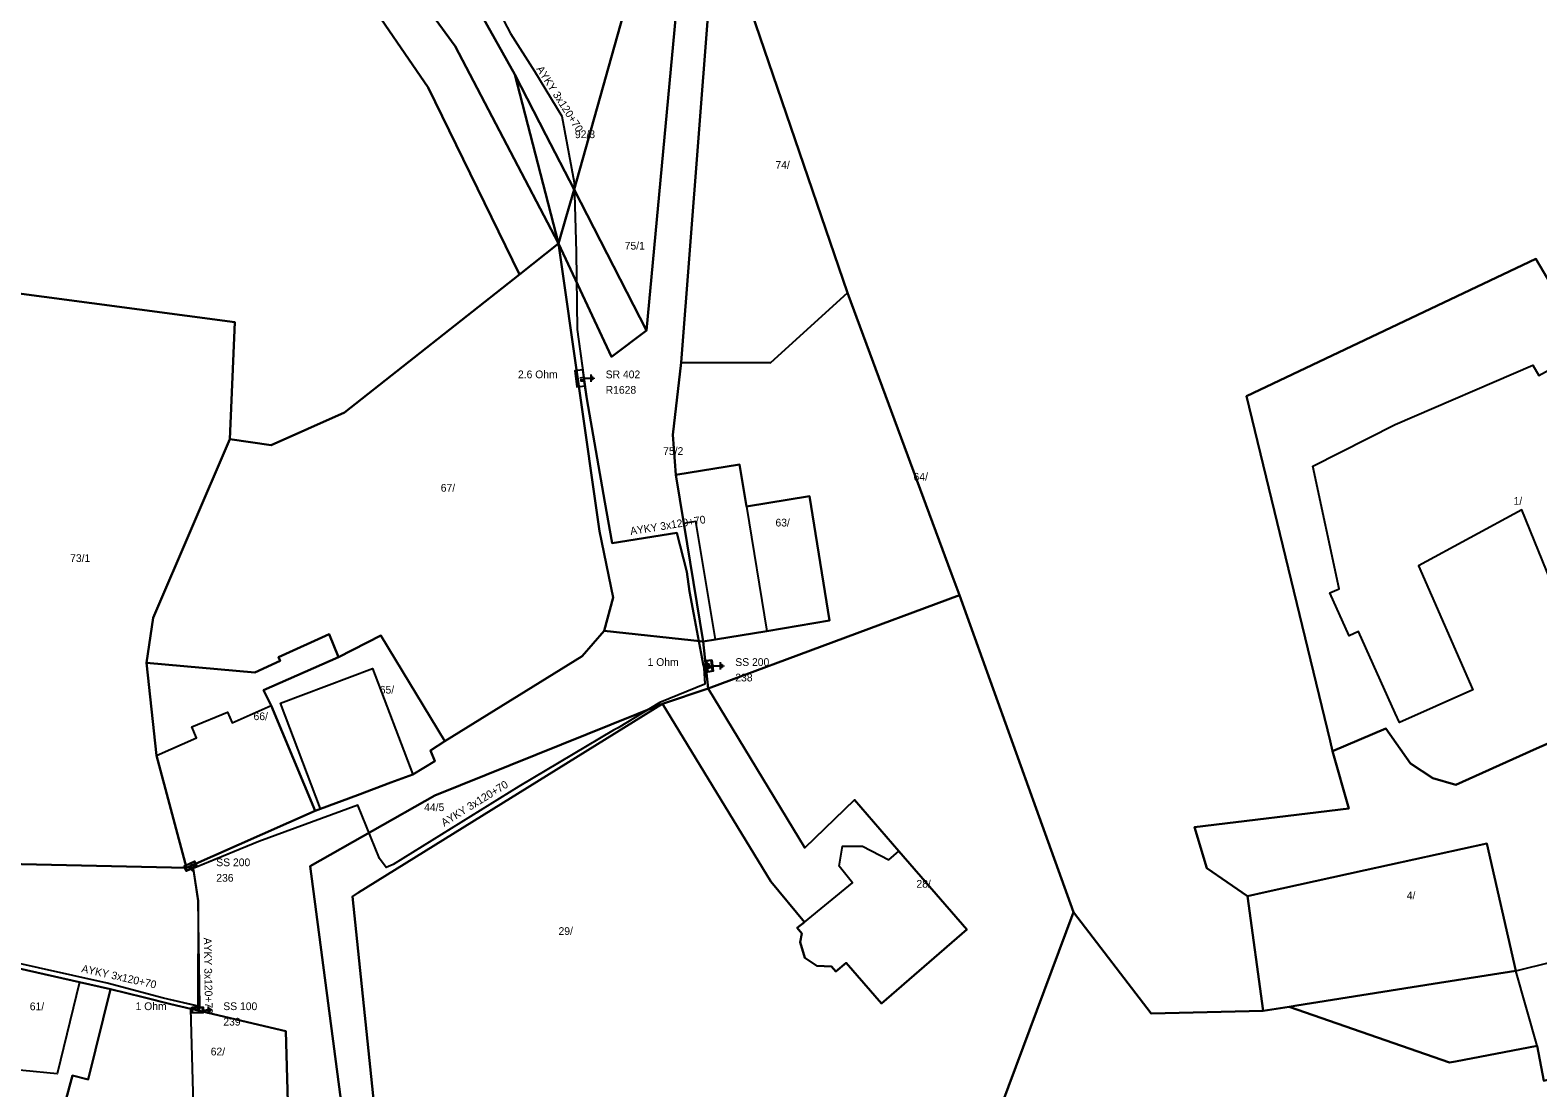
# Model space of a CAD drawing. Extents: x -793400 to -756198, y -1074141 to -1042963.
# Drawn here: x -783393.1 to -783247, y -1065354.6 to -1065252.1 of the extents above; entities that cross this region are included whole.
import ezdxf

# ---------------------------------------------------------------- set-up
doc = ezdxf.new("R2010")
doc.units = 0
for name, color, linetype in [('Parcela', 7, 'Continuous'), ('Popiskový text - Parcela', 7, 'Continuous'), ('Popiskový text - Přípojková skříň nn - SJZ', 7, 'Continuous'), ('Popiskový text - Přípojková skříň nn - Typ', 7, 'Continuous'), ('Popiskový text - Rozpojovací skříň nn - SJZ', 7, 'Continuous'), ('Popiskový text - Rozpojovací skříň nn - Typ', 7, 'Continuous'), ('Popiskový text - Uzemnění - Odpor', 7, 'Continuous'), ('Popiskový text - Vedení nn kabelové', 7, 'Continuous'), ('Skříň', 7, 'Continuous'), ('Spojnice nn', 7, 'Continuous'), ('Stavební objekt', 7, 'Continuous'), ('Uzemnění', 7, 'Continuous'), ('Vedení nn kabelové', 7, 'Continuous')]:
    doc.layers.add(name, color=color, linetype=linetype)

msp = doc.modelspace()

# ---------------------------------------------------------------- linework, layer by layer
at = {"layer": 'Parcela'}
for points in [[(-783333.46, -1065173.04), (-783333.27, -1065184.1), (-783332.18, -1065183.83), (-783332.44, -1065204.1), (-783331.2, -1065229.69), (-783329.02, -1065234.74), (-783333.33, -1065281.22), (-783340.36, -1065267.55), (-783335.58, -1065250.68), (-783334.84, -1065248.08), (-783334.44, -1065245.21), (-783335.73, -1065216.58), (-783336.76, -1065193.79), (-783337.72, -1065163.69), (-783337.71, -1065162.3), (-783336.8, -1065155.92), (-783334.89, -1065142.75), (-783332.76, -1065128.1), (-783330.21, -1065117.78), (-783325.71, -1065116.67), (-783328.95, -1065129.54), (-783331.93, -1065148.39), (-783333.28, -1065158.38), (-783333.36, -1065165.67)], [(-783346.09, -1065256.41), (-783341.85, -1065272.8), (-783351.87, -1065253.68), (-783380.31, -1065214.76), (-783386.7, -1065206.1), (-783423.43, -1065175.81), (-783416.87, -1065167.97), (-783412.92, -1065172.99), (-783401.04, -1065184.24), (-783391.13, -1065189.93), (-783381.67, -1065199.34), (-783368.9, -1065215.74)], [(-783341.85, -1065272.8), (-783345.64, -1065275.81), (-783354.48, -1065257.7), (-783360.91, -1065248.3), (-783363.87, -1065245.46), (-783374.02, -1065231.27), (-783383.09, -1065216.77), (-783387.54, -1065209.66), (-783390.81, -1065205.75), (-783403.39, -1065195.23), (-783416.03, -1065186.09), (-783426, -1065178.89), (-783423.43, -1065175.81), (-783386.7, -1065206.1), (-783380.31, -1065214.76), (-783351.87, -1065253.68)], [(-783354.48, -1065257.7), (-783345.64, -1065275.81), (-783362.61, -1065289.16), (-783369.7, -1065292.34), (-783373.71, -1065291.76), (-783373.22, -1065280.42), (-783396.35, -1065277.34), (-783395.96, -1065274.37), (-783419.04, -1065271.36), (-783429.89, -1065269.94), (-783429.62, -1065263.22), (-783418.27, -1065264.71), (-783417.28, -1065255.88), (-783428.78, -1065254.48), (-783436.59, -1065253.58), (-783436.45, -1065250.48), (-783436.26, -1065245.82), (-783383.09, -1065216.77), (-783374.02, -1065231.27), (-783363.87, -1065245.46), (-783360.91, -1065248.3)], [(-783326.6, -1065240.33), (-783329.98, -1065284.32), (-783330.77, -1065291.34), (-783330.5, -1065295.22), (-783329.72, -1065299.92), (-783327.83, -1065311.36), (-783337.44, -1065310.33), (-783336.55, -1065307.09), (-783337.89, -1065300.67), (-783341.85, -1065272.8), (-783336.73, -1065283.77), (-783333.33, -1065281.22), (-783329.02, -1065234.74)], [(-783313.87, -1065277.56), (-783321.33, -1065284.35), (-783329.98, -1065284.32), (-783326.6, -1065240.33)], [(-783341.12, -1065270.22), (-783341.85, -1065272.8), (-783346.09, -1065256.41), (-783343.08, -1065262.27), (-783340.36, -1065267.55)], [(-783333.33, -1065281.22), (-783336.73, -1065283.77), (-783341.85, -1065272.8), (-783341.12, -1065270.22), (-783340.36, -1065267.55)], [(-783341.85, -1065272.8), (-783337.89, -1065300.67), (-783336.55, -1065307.09), (-783337.44, -1065310.33), (-783339.56, -1065312.78), (-783352.89, -1065321.02), (-783359.07, -1065310.78), (-783363.18, -1065312.87), (-783364.09, -1065310.64), (-783369, -1065312.86), (-783368.83, -1065313.23), (-783371.29, -1065314.35), (-783381.78, -1065313.42), (-783381.13, -1065309.05), (-783373.71, -1065291.76), (-783369.7, -1065292.34), (-783362.61, -1065289.16), (-783345.64, -1065275.81)], [(-783237.02, -1065291.6), (-783236.57, -1065292.38), (-783235.36, -1065291.68), (-783227.89, -1065304.51), (-783224.1, -1065311.44), (-783242.12, -1065319.5), (-783242.85, -1065319.83), (-783247.38, -1065321.86), (-783248.11, -1065322.18), (-783254.93, -1065325.24), (-783257.13, -1065324.59), (-783259.32, -1065323.17), (-783261.71, -1065319.77), (-783266.86, -1065321.96), (-783267.09, -1065320.98), (-783275.21, -1065287.59), (-783247.15, -1065274.28), (-783242.05, -1065282.95)], [(-783373.71, -1065291.76), (-783381.13, -1065309.05), (-783381.78, -1065313.42), (-783380.81, -1065322.39), (-783377.9, -1065333.27), (-783399.73, -1065332.79), (-783413.2, -1065329.84), (-783410.39, -1065316.75), (-783402.42, -1065308.34), (-783402.55, -1065302.71), (-783401.41, -1065292.81), (-783401.12, -1065292.85), (-783399.74, -1065280.6), (-783399.32, -1065276.95), (-783396.35, -1065277.34), (-783373.22, -1065280.42)], [(-783313.87, -1065277.56), (-783303.77, -1065304.8), (-783303.02, -1065306.86), (-783327.35, -1065315.89), (-783327.83, -1065311.36), (-783326.65, -1065311.16), (-783321.66, -1065310.34), (-783315.6, -1065309.33), (-783317.54, -1065297.28), (-783323.65, -1065298.29), (-783324.33, -1065294.2), (-783330.5, -1065295.22), (-783330.77, -1065291.34), (-783329.98, -1065284.32), (-783321.33, -1065284.35)], [(-783324.33, -1065294.2), (-783323.65, -1065298.29), (-783317.54, -1065297.28), (-783315.6, -1065309.33), (-783321.66, -1065310.34), (-783326.65, -1065311.16), (-783327.83, -1065311.36), (-783329.72, -1065299.92), (-783330.5, -1065295.22)], [(-783363.18, -1065312.87), (-783370.45, -1065316.08), (-783369.7, -1065317.54), (-783365.43, -1065327.75), (-783377.9, -1065333.27), (-783380.81, -1065322.39), (-783381.78, -1065313.42), (-783371.29, -1065314.35), (-783368.83, -1065313.23), (-783369, -1065312.86), (-783364.09, -1065310.64)], [(-783364.92, -1065327.57), (-783365.43, -1065327.75), (-783369.7, -1065317.54), (-783370.45, -1065316.08), (-783363.18, -1065312.87), (-783359.07, -1065310.78), (-783352.89, -1065321.02), (-783354.26, -1065321.91), (-783353.86, -1065322.96), (-783355.98, -1065324.25), (-783358.12, -1065325.01), (-783361.34, -1065326.24)], [(-783327.35, -1065315.89), (-783317.98, -1065331.35), (-783313.19, -1065326.68), (-783308.89, -1065331.65), (-783302.31, -1065339.26), (-783310.56, -1065346.43), (-783314, -1065342.47), (-783315, -1065343.33), (-783315.42, -1065342.82), (-783316.83, -1065342.76), (-783318, -1065342), (-783318.46, -1065340.48), (-783318.28, -1065339.63), (-783318.73, -1065339.09), (-783318.04, -1065338.53), (-783321.3, -1065334.59), (-783331.79, -1065317.39)], [(-783361.83, -1065336.05), (-783359.37, -1065359.72), (-783360.74, -1065359.7), (-783362.44, -1065359.67), (-783365.91, -1065333.11), (-783353.85, -1065326.26), (-783331.79, -1065317.39), (-783361.23, -1065335.68)], [(-783271.05, -1065346.73), (-783273.57, -1065347.14), (-783275.09, -1065336.02), (-783273.39, -1065335.65), (-783263.69, -1065333.51), (-783251.9, -1065330.92), (-783249.1, -1065343.25), (-783257.1, -1065344.52), (-783270.31, -1065346.62)], [(-783291.97, -1065337.56), (-783284.45, -1065347.4), (-783273.57, -1065347.14), (-783271.05, -1065346.73), (-783255.53, -1065352.15), (-783254.94, -1065352.03), (-783247.05, -1065350.51), (-783246.4, -1065353.9), (-783185.97, -1065339.08), (-783185.2, -1065338.9), (-783177.15, -1065384.24), (-783173.84, -1065402.95), (-783217.4, -1065406.42), (-783247.51, -1065408.83), (-783317.57, -1065413.84), (-783316.17, -1065402.75), (-783315.7, -1065397.69), (-783318.45, -1065397.17), (-783318.2, -1065393.1), (-783318.13, -1065392.5), (-783314.55, -1065361.66), (-783301.1, -1065362.07)], [(-783385.26, -1065345.04), (-783387.42, -1065353.77), (-783388.96, -1065353.38), (-783390.46, -1065358.99), (-783399.05, -1065357.05), (-783405.47, -1065355.39), (-783401.77, -1065341.01), (-783401.01, -1065341.48), (-783388.29, -1065344.35)], [(-783368.29, -1065349.1), (-783368.03, -1065358.26), (-783367.8, -1065363.21), (-783379.46, -1065361.02), (-783390.46, -1065358.99), (-783388.96, -1065353.38), (-783387.42, -1065353.77), (-783385.26, -1065345.04), (-783382.09, -1065345.81), (-783379.41, -1065346.47), (-783377.5, -1065346.94)]]:
    msp.add_lwpolyline(points, close=True, dxfattribs=at)
for points in [[(-783335.58, -1065250.68), (-783340.36, -1065267.55), (-783343.08, -1065262.27), (-783346.09, -1065256.41), (-783368.9, -1065215.74)], [(-783242.05, -1065282.95), (-783247.15, -1065274.28), (-783275.21, -1065287.59), (-783267.09, -1065320.98), (-783266.86, -1065321.96), (-783265.28, -1065327.53), (-783280.24, -1065329.33), (-783279.05, -1065333.31), (-783275.09, -1065336.02), (-783273.57, -1065347.14), (-783284.45, -1065347.4), (-783291.97, -1065337.56), (-783295.58, -1065327.54), (-783303.02, -1065306.86), (-783303.77, -1065304.8), (-783313.87, -1065277.56), (-783326.6, -1065240.33), (-783324.66, -1065239.9), (-783297.43, -1065235.39), (-783238.13, -1065225.57)], [(-783359.37, -1065359.72), (-783361.83, -1065336.05), (-783361.23, -1065335.68), (-783331.79, -1065317.39), (-783321.3, -1065334.59), (-783318.04, -1065338.53), (-783318.73, -1065339.09), (-783318.28, -1065339.63), (-783318.46, -1065340.48), (-783318, -1065342), (-783316.83, -1065342.76), (-783315.42, -1065342.82), (-783315, -1065343.33), (-783314, -1065342.47), (-783310.56, -1065346.43), (-783302.31, -1065339.26), (-783308.89, -1065331.65), (-783313.19, -1065326.68), (-783317.98, -1065331.35), (-783327.35, -1065315.89), (-783303.02, -1065306.86), (-783295.58, -1065327.54), (-783291.97, -1065337.56), (-783301.1, -1065362.07)], [(-783399.73, -1065332.79), (-783377.9, -1065333.27), (-783365.43, -1065327.75), (-783364.92, -1065327.57), (-783361.34, -1065326.24), (-783358.12, -1065325.01), (-783355.98, -1065324.25), (-783353.86, -1065322.96), (-783354.26, -1065321.91), (-783352.89, -1065321.02), (-783339.56, -1065312.78), (-783337.44, -1065310.33), (-783327.83, -1065311.36), (-783327.35, -1065315.89), (-783331.79, -1065317.39), (-783353.85, -1065326.26), (-783365.91, -1065333.11), (-783362.44, -1065359.67)], [(-783246.4, -1065353.9), (-783247.05, -1065350.51), (-783254.94, -1065352.03), (-783255.53, -1065352.15), (-783271.05, -1065346.73), (-783270.31, -1065346.62), (-783257.1, -1065344.52), (-783249.1, -1065343.25), (-783251.9, -1065330.92), (-783263.69, -1065333.51), (-783273.39, -1065335.65), (-783275.09, -1065336.02), (-783279.05, -1065333.31), (-783280.24, -1065329.33), (-783265.28, -1065327.53), (-783266.86, -1065321.96), (-783261.71, -1065319.77), (-783259.32, -1065323.17), (-783257.13, -1065324.59), (-783254.93, -1065325.24), (-783248.11, -1065322.18), (-783247.38, -1065321.86), (-783242.85, -1065319.83)], [(-783364.1, -1065418.92), (-783364.05, -1065411.1), (-783363.92, -1065397.64), (-783364.42, -1065396.53), (-783366.83, -1065391.14), (-783367.09, -1065390.13), (-783367.63, -1065369.85), (-783367.8, -1065363.21), (-783368.03, -1065358.26), (-783368.29, -1065349.1), (-783377.5, -1065346.94), (-783379.41, -1065346.47), (-783382.09, -1065345.81), (-783385.26, -1065345.04), (-783388.29, -1065344.35), (-783401.01, -1065341.48)]]:
    msp.add_lwpolyline(points, dxfattribs=at)
at = {"layer": 'Skříň'}
for points in [[(-783339.29, -1065286.58), (-783339.51, -1065285.02), (-783340.29, -1065285.12), (-783340.07, -1065286.68)], [(-783327.02, -1065313.13), (-783326.88, -1065314.24), (-783327.44, -1065314.31), (-783327.58, -1065313.2)], [(-783326.94, -1065314.19), (-783327.07, -1065313.19), (-783327.52, -1065313.25), (-783327.39, -1065314.25)], [(-783378.15, -1065333.1), (-783377.13, -1065332.63), (-783376.89, -1065333.14), (-783377.91, -1065333.61)], [(-783377.16, -1065332.7), (-783378.07, -1065333.13), (-783377.88, -1065333.54), (-783376.97, -1065333.11)], [(-783377.4, -1065346.78), (-783376.28, -1065346.78), (-783376.28, -1065347.34), (-783377.4, -1065347.34)], [(-783376.33, -1065346.84), (-783377.35, -1065346.84), (-783377.35, -1065347.29), (-783376.33, -1065347.29)]]:
    msp.add_lwpolyline(points, close=True, dxfattribs=at)
at = {"layer": 'Spojnice nn'}
for p, q in [((-783339.42, -1065285.78), (-783339.79, -1065285.85)), ((-783327.77, -1065313.9), (-783327.23, -1065313.72)), ((-783377.25, -1065333.34), (-783377.52, -1065333.12)), ((-783376.82, -1065346.67), (-783376.84, -1065347.06))]:
    msp.add_line(p, q, dxfattribs=at)
for points in [[(-783360.14, -1065229.05), (-783359.04, -1065230.99), (-783351.66, -1065243.31), (-783347.48, -1065250.62), (-783346.52, -1065252.46), (-783344.19, -1065256.1), (-783341.55, -1065260.45), (-783340.36, -1065266.9), (-783340.16, -1065273.63), (-783340.06, -1065281.13), (-783339.42, -1065285.78)], [(-783339.42, -1065285.78), (-783339.11, -1065287.86), (-783337.38, -1065297.87), (-783336.66, -1065301.83), (-783330.38, -1065300.83), (-783329.42, -1065304.59), (-783329.17, -1065306.51), (-783327.77, -1065313.9)], [(-783327.77, -1065313.9), (-783327.67, -1065315.47), (-783332.04, -1065317.26), (-783336.07, -1065319.7), (-783336.53, -1065319.95), (-783345.71, -1065325.41), (-783357.89, -1065332.96), (-783358.56, -1065333.25), (-783359.21, -1065332.36), (-783361.31, -1065327.22), (-783370.91, -1065330.73), (-783377.25, -1065333.34)], [(-783377.25, -1065333.34), (-783376.79, -1065336.47), (-783376.82, -1065346.67)], [(-783376.82, -1065346.67), (-783380.14, -1065345.89), (-783385.6, -1065344.45), (-783395.58, -1065342.22), (-783399.82, -1065341.23)]]:
    msp.add_lwpolyline(points, dxfattribs=at)
at = {"layer": 'Stavební objekt'}
for points in [[(-783242.05, -1065282.95), (-783237.02, -1065291.6), (-783236.57, -1065292.38), (-783229.19, -1065305.11), (-783243.27, -1065311.55), (-783248.53, -1065298.6), (-783258.52, -1065304.02), (-783253.27, -1065316.03), (-783260.37, -1065319.2), (-783260.78, -1065318.28), (-783264.34, -1065310.39), (-783265.25, -1065310.8), (-783267.13, -1065306.65), (-783266.22, -1065306.24), (-783268.76, -1065294.36), (-783260.78, -1065290.34), (-783247.44, -1065284.57), (-783246.88, -1065285.59)], [(-783323.65, -1065298.29), (-783321.66, -1065310.34), (-783326.65, -1065311.16), (-783328.54, -1065299.72), (-783329.72, -1065299.92), (-783330.5, -1065295.22), (-783324.33, -1065294.2)], [(-783361.34, -1065326.24), (-783364.92, -1065327.57), (-783368.79, -1065317.34), (-783359.87, -1065313.97), (-783355.98, -1065324.25), (-783358.12, -1065325.01)], [(-783369.7, -1065317.54), (-783365.43, -1065327.75), (-783377.9, -1065333.27), (-783380.81, -1065322.39), (-783376.94, -1065320.69), (-783377.39, -1065319.63), (-783373.93, -1065318.2), (-783373.49, -1065319.24)], [(-783185.97, -1065339.08), (-783246.4, -1065353.9), (-783247.05, -1065350.51), (-783249.1, -1065343.25), (-783213.13, -1065334.35), (-783188.2, -1065328.63), (-783187.81, -1065328.54), (-783185.2, -1065338.9)], [(-783271.05, -1065346.73), (-783273.57, -1065347.14), (-783275.09, -1065336.02), (-783273.39, -1065335.65), (-783263.69, -1065333.51), (-783251.9, -1065330.92), (-783249.1, -1065343.25), (-783257.1, -1065344.52), (-783270.31, -1065346.62)], [(-783312.39, -1065331.18), (-783309.87, -1065332.5), (-783308.89, -1065331.65), (-783302.31, -1065339.26), (-783310.56, -1065346.43), (-783314, -1065342.47), (-783315, -1065343.33), (-783315.42, -1065342.82), (-783316.83, -1065342.76), (-783318, -1065342), (-783318.46, -1065340.48), (-783318.28, -1065339.63), (-783318.73, -1065339.09), (-783318.04, -1065338.53), (-783313.36, -1065334.73), (-783314.68, -1065333.11), (-783314.34, -1065331.18)], [(-783388.29, -1065344.35), (-783390.45, -1065353.23), (-783397.13, -1065352.6), (-783403.45, -1065351.19), (-783401.01, -1065341.48)], [(-783368.03, -1065358.26), (-783377.17, -1065358.46), (-783377.5, -1065346.94), (-783368.29, -1065349.1)]]:
    msp.add_lwpolyline(points, close=True, dxfattribs=at)
at = {"layer": 'Uzemnění'}
for p, q in [((-783338.71, -1065286.2), (-783338.71, -1065285.5)), ((-783338.62, -1065286.07), (-783338.62, -1065285.63)), ((-783338.52, -1065285.99), (-783338.52, -1065285.71)), ((-783338.41, -1065285.9), (-783338.41, -1065285.8)), ((-783339.4, -1065285.85), (-783338.71, -1065285.85)), ((-783326.15, -1065314.07), (-783326.15, -1065313.37)), ((-783326.06, -1065313.94), (-783326.06, -1065313.5)), ((-783325.96, -1065313.86), (-783325.96, -1065313.58)), ((-783326.84, -1065313.72), (-783326.15, -1065313.72)), ((-783325.85, -1065313.77), (-783325.85, -1065313.67)), ((-783376.45, -1065347.06), (-783375.76, -1065347.06)), ((-783375.76, -1065347.41), (-783375.76, -1065346.71)), ((-783375.67, -1065347.28), (-783375.67, -1065346.84)), ((-783375.57, -1065347.2), (-783375.57, -1065346.92)), ((-783375.46, -1065347.11), (-783375.46, -1065347.01))]:
    msp.add_line(p, q, dxfattribs=at)
at = {"layer": 'Vedení nn kabelové'}
for points in [[(-783360.14, -1065229.05), (-783359.04, -1065230.99), (-783351.66, -1065243.31), (-783347.48, -1065250.62), (-783346.52, -1065252.46), (-783344.19, -1065256.1), (-783341.55, -1065260.45), (-783340.36, -1065266.9), (-783340.16, -1065273.63), (-783340.06, -1065281.13), (-783339.45, -1065285.58), (-783339.44, -1065286.09), (-783339.61, -1065286.09), (-783339.61, -1065285.94)], [(-783327.23, -1065313.72), (-783327.29, -1065313.53), (-783327.81, -1065313.7), (-783329.17, -1065306.51), (-783329.42, -1065304.59), (-783330.38, -1065300.83), (-783336.66, -1065301.83), (-783337.38, -1065297.87), (-783339.11, -1065287.86), (-783339.37, -1065286.12), (-783339.68, -1065286.12), (-783339.68, -1065285.94)], [(-783327.23, -1065313.72), (-783327.17, -1065313.91), (-783327.76, -1065314.11), (-783327.67, -1065315.47), (-783332.04, -1065317.26), (-783336.07, -1065319.7), (-783336.53, -1065319.95), (-783345.71, -1065325.41), (-783357.89, -1065332.96), (-783358.56, -1065333.25), (-783359.21, -1065332.36), (-783361.31, -1065327.22), (-783370.91, -1065330.73), (-783377.04, -1065333.25), (-783377.39, -1065332.97), (-783377.52, -1065333.12)], [(-783376.84, -1065347.06), (-783376.64, -1065347.07), (-783376.62, -1065346.68), (-783376.79, -1065336.47), (-783377.21, -1065333.63), (-783377.65, -1065333.27), (-783377.52, -1065333.12)], [(-783376.84, -1065347.06), (-783377.04, -1065347.05), (-783377.02, -1065346.62), (-783380.14, -1065345.89), (-783385.6, -1065344.45), (-783395.58, -1065342.22), (-783399.62, -1065341.28), (-783399.67, -1065341.57), (-783399.87, -1065341.54)]]:
    msp.add_lwpolyline(points, dxfattribs=at)

# ---------------------------------------------------------------- texts
at = {"layer": 'Popiskový text - Parcela'}
for s, p in [('92/3', (-783340.27, -1065262.59)), ('74/', (-783320.84, -1065265.56)), ('75/1', (-783335.45, -1065273.39)), ('75/2', (-783331.72, -1065293.28)), ('67/', (-783353.27, -1065296.84)), ('64/', (-783307.46, -1065295.77)), ('1/', (-783249.32, -1065298.11)), ('63/', (-783320.84, -1065300.21)), ('73/1', (-783389.18, -1065303.65)), ('65/', (-783359.18, -1065316.4)), ('66/', (-783371.41, -1065318.97)), ('44/5', (-783354.88, -1065327.78)), ('28/', (-783307.18, -1065335.2)), ('4/', (-783259.67, -1065336.33)), ('29/', (-783341.86, -1065339.78)), ('61/', (-783393.09, -1065347.07)), ('62/', (-783375.56, -1065351.45))]:
    msp.add_text(s, height=0.75, dxfattribs=at).set_placement(p)
at = {"layer": 'Popiskový text - Přípojková skříň nn - SJZ'}
for s, p in [('238', (-783324.73, -1065315.22)), ('236', (-783375.02, -1065334.62)), ('239', (-783374.34, -1065348.56))]:
    msp.add_text(s, height=0.75, dxfattribs=at).set_placement(p)
at = {"layer": 'Popiskový text - Přípojková skříň nn - Typ'}
for s, p in [('SS 200', (-783324.73, -1065313.72)), ('SS 200', (-783375.02, -1065333.12)), ('SS 100', (-783374.34, -1065347.06))]:
    msp.add_text(s, height=0.75, dxfattribs=at).set_placement(p)
at = {"layer": 'Popiskový text - Rozpojovací skříň nn - SJZ'}
msp.add_text('R1628', height=0.75, dxfattribs=at).set_placement((-783337.29, -1065287.35))
at = {"layer": 'Popiskový text - Rozpojovací skříň nn - Typ'}
msp.add_text('SR 402', height=0.75, dxfattribs=at).set_placement((-783337.29, -1065285.85))
at = {"layer": 'Popiskový text - Uzemnění - Odpor'}
for s, p in [('2.6 Ohm', (-783345.79, -1065285.85)), ('1 Ohm', (-783333.23, -1065313.72)), ('1 Ohm', (-783382.84, -1065347.06))]:
    msp.add_text(s, height=0.75, dxfattribs=at).set_placement(p)
at = {"layer": 'Popiskový text - Vedení nn kabelové'}
for rotation, p in [(302.6363, (-783344.04, -1065255.88)), (9.0527, (-783334.86, -1065301.04)), (31.7992, (-783352.94, -1065329.3)), (270.9517, (-783376.23, -1065340.05)), (347.3843, (-783388.13, -1065343.37))]:
    msp.add_text('AYKY 3x120+70', height=0.75, rotation=rotation, dxfattribs=at).set_placement(p)

doc.saveas('drawing.dxf')
